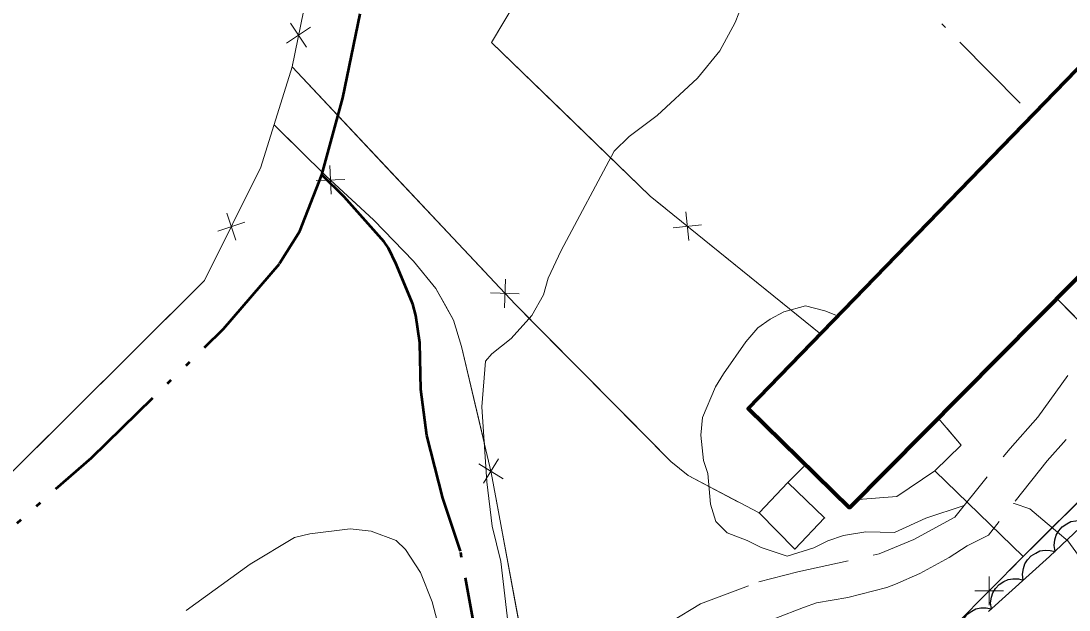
# Model space of a CAD drawing. Extents: x 386081 to 389416, y 5130568 to 5134082.
# Drawn here: x 388357.7 to 388431, y 5132419.4 to 5132460.6 of the extents above; entities that cross this region are included whole.
import ezdxf

# ---------------------------------------------------------------- set-up
doc = ezdxf.new("R2010")
doc.units = 0
doc.header["$LTSCALE"] = 1.2
for name, pattern in [('DASH_DOUBLE_DOT', [9.2, 5, -1.2, 0.3, -1.2, 0.3, -1.2]), ('DOT_DASHED', [7.7, 5, -1.2, 0.3, -1.2]), ('LONG_DASHED', [7.5, 6, -1.5]), ('MEDIUM_DASHED', [4.5, 3, -1.5])]:
    doc.linetypes.add(name, pattern=pattern)
for name, color, linetype, lineweight in [('19', 7, 'Continuous', 13), ('2', 7, 'Continuous', 13), ('31', 7, 'Continuous', 70), ('37', 7, 'Continuous', 13), ('4', 7, 'DASH_DOUBLE_DOT', 53), ('41', 7, 'DOT_DASHED', 25), ('44', 7, 'Continuous', 25)]:
    doc.layers.add(name, color=color, linetype=linetype, lineweight=lineweight)

msp = doc.modelspace()

# ---------------------------------------------------------------- linework, layer by layer
at = {"layer": '19', "linetype": 'MEDIUM_DASHED'}
for points in [[(388382.18, 5132397.15), (388384.17, 5132397.66), (388387.74, 5132399.07), (388390.17, 5132400.37), (388391.3, 5132401.11), (388392.18, 5132401.72), (388393.15, 5132402.71), (388394.87, 5132404.8), (388396.18, 5132407.42), (388396.9, 5132410), (388397.69, 5132412.15), (388398.11, 5132413.07), (388399.53, 5132414.97), (388401.79, 5132417.36), (388403.14, 5132418.58), (388405.2, 5132419.82), (388409.28, 5132421.37), (388412.01, 5132422.06), (388417.7, 5132423.33), (388420.12, 5132424.32), (388422.98, 5132425.9), (388426.85, 5132430.7), (388428.78, 5132432.88), (388432.38, 5132437.84)], [(388434.38, 5132435.34), (388429.43, 5132429.83), (388425.34, 5132424.62), (388423.86, 5132423.88), (388422.59, 5132423.08), (388420.53, 5132421.96), (388418.84, 5132421.21), (388418.23, 5132420.96), (388415.5, 5132420.27), (388413.32, 5132419.89), (388412.41, 5132419.57), (388410.48, 5132418.82)]]:
    msp.add_lwpolyline(points, dxfattribs=at)
at = {"layer": '2'}
for points in [[(388392.08, 5132415.58), (388391.26, 5132422.8), (388390.65, 5132425.26), (388390.27, 5132428.36), (388389.93, 5132433.61), (388390.18, 5132436.79), (388390.62, 5132437.32), (388391.97, 5132438.38), (388393.42, 5132439.99), (388394.24, 5132441.43), (388394.55, 5132442.61), (388395.47, 5132444.53), (388399.17, 5132451.49), (388400.22, 5132452.5), (388402.18, 5132453.98), (388405.01, 5132456.59), (388406.56, 5132458.51), (388407.63, 5132460.47), (388408.65, 5132463.12)], [(388423.63, 5132426.7), (388420.95, 5132425.82), (388418.77, 5132424.82), (388416.77, 5132424.87), (388415.2, 5132424.61), (388414.11, 5132424.23), (388413.14, 5132423.74), (388411.26, 5132423.17), (388409.44, 5132423.77), (388408.47, 5132424.25), (388407.08, 5132424.79), (388406.29, 5132425.58), (388405.92, 5132426.8), (388405.73, 5132428.94), (388405.43, 5132429.86), (388405.24, 5132431.63), (388405.36, 5132432.85), (388406.26, 5132435), (388406.81, 5132435.92), (388408.38, 5132438.14), (388409.22, 5132439.12), (388410.07, 5132439.74), (388411.04, 5132440.24), (388412.55, 5132440.67), (388413.89, 5132440.32), (388414.68, 5132440.02)], [(388429.44, 5132425.45), (388428.22, 5132426.48), (388427.13, 5132426.84), (388427.09, 5132426.85)], [(388369.25, 5132419.36), (388373.74, 5132422.61), (388376.84, 5132424.46), (388377.9, 5132424.73), (388380.72, 5132425.08), (388382.18, 5132424.9), (388383.93, 5132424.26), (388384.6, 5132423.63), (388385.63, 5132422.01), (388386.46, 5132419.96), (388387.03, 5132417.75)]]:
    msp.add_lwpolyline(points, dxfattribs=at)
at = {"layer": '2', "linetype": 'LONG_DASHED'}
msp.add_lwpolyline([(388429.44, 5132425.45), (388430.89, 5132424.24), (388432.11, 5132422.54), (388433.44, 5132420.96), (388434.54, 5132419.38), (388435.27, 5132417.67), (388435.39, 5132416.57), (388435.4, 5132412.41), (388436.99, 5132407.9), (388437.36, 5132406.07), (388437.61, 5132403.38), (388439.19, 5132399.6), (388440.41, 5132398.39), (388441.98, 5132396.57), (388443.08, 5132395.48), (388444.9, 5132394.15), (388446.23, 5132393.3), (388447.45, 5132390.87), (388449.51, 5132389.05), (388450.97, 5132387.6), (388452.79, 5132386.02), (388454.85, 5132384.69), (388456.54, 5132383.73), (388460.72, 5132382.29)], dxfattribs=at)
at = {"layer": '31'}
msp.add_lwpolyline([(388434.45, 5132460.22), (388441.88, 5132453.04), (388415.63, 5132426.55), (388408.53, 5132433.48)], close=True, dxfattribs=at)
at = {"layer": '31', "lineweight": 35}
msp.add_lwpolyline([(388411.32, 5132428.32), (388413.88, 5132425.84), (388411.81, 5132423.66), (388409.3, 5132426.19)], close=True, dxfattribs=at)
at = {"layer": '37'}
for p, q in [((388376.28, 5132459.04), (388377.95, 5132460.15)), ((388376.56, 5132460.43), (388377.67, 5132458.76)), ((388377.91, 5132450.86), (388375.4, 5132453.33)), ((388379.31, 5132450.47), (388379.39, 5132448.47)), ((388383.33, 5132450.28), (388390.17, 5132442.99)), ((388380.35, 5132449.5), (388378.35, 5132449.43)), ((388372.09, 5132447.15), (388372.73, 5132445.25)), ((388404.18, 5132447.23), (388404.39, 5132445.24)), ((388371.46, 5132445.88), (388373.36, 5132446.52)), ((388405.28, 5132446.34), (388403.29, 5132446.13)), ((388413.61, 5132438.68), (388405.84, 5132444.98)), ((388391.51, 5132440.53), (388391.57, 5132442.54)), ((388390.54, 5132441.57), (388392.54, 5132441.5)), ((388430.15, 5132441.16), (388437.14, 5132434.01)), ((388392.93, 5132440.09), (388399.96, 5132432.99)), ((388365.01, 5132436.93), (388357.92, 5132429.88)), ((388435.82, 5132431.17), (388428.75, 5132424.1)), ((388391.41, 5132428.58), (388389.71, 5132429.63)), ((388391.08, 5132429.96), (388390.03, 5132428.26)), ((388411.32, 5132428.32), (388412.44, 5132429.44)), ((388411.32, 5132428.32), (388412.44, 5132429.44)), ((388392.75, 5132417.31), (388390.93, 5132427.14)), ((388428.75, 5132424.1), (388427.77, 5132423.13)), ((388425.39, 5132421.73), (388425.39, 5132419.73)), ((388424.39, 5132420.73), (388426.39, 5132420.74))]:
    msp.add_line(p, q, dxfattribs=at)
for points in [[(388287.34, 5132289.38), (388248.74, 5132321.74), (388184.09, 5132375.18), (388160.13, 5132394.21), (388149.23, 5132403.94), (388193.58, 5132445.61), (388211.11, 5132462.57), (388223.86, 5132474.92), (388275.98, 5132526.57), (388290.69, 5132513.84), (388312.5, 5132495.69), (388330.93, 5132502.38), (388348.58, 5132490.76), (388363.91, 5132480.45), (388379.23, 5132469.92), (388376.66, 5132457.38), (388392.28, 5132440.75), (388403.14, 5132429.78), (388404.34, 5132428.8), (388409.3, 5132426.19)], [(388413.61, 5132438.68), (388401.69, 5132448.34), (388390.61, 5132459.09), (388403.16, 5132480.15)], [(388376.66, 5132457.38), (388374.48, 5132450.37), (388370.54, 5132442.44), (388347.04, 5132419.05), (388306.48, 5132389.15), (388304.05, 5132390.93), (388247.31, 5132434.54), (388211.11, 5132462.57)], [(388395.48, 5132454.37), (388390.61, 5132459.09), (388392.26, 5132461.86)], [(388376.66, 5132457.38), (388374.48, 5132450.37), (388373.3, 5132447.99)], [(388376.71, 5132457.64), (388376.66, 5132457.38), (388383.33, 5132450.28)], [(388402.73, 5132447.49), (388401.69, 5132448.34), (388395.48, 5132454.37)], [(388396.84, 5132393.68), (388395.51, 5132404.17), (388392.86, 5132416.73), (388390.58, 5132429.01), (388388.51, 5132437.82), (388387.95, 5132439.66), (388386.7, 5132441.87), (388385.15, 5132443.78), (388382.38, 5132446.66), (388379.03, 5132449.76), (388375.4, 5132453.33)], [(388387.4, 5132440.64), (388386.7, 5132441.87), (388385.15, 5132443.78), (388382.38, 5132446.66), (388380.82, 5132448.11)], [(388371.52, 5132444.41), (388370.54, 5132442.44), (388365.01, 5132436.93)], [(388430.15, 5132441.16), (388437.89, 5132433.24), (388427.77, 5132423.13)], [(388390.1, 5132431.05), (388388.51, 5132437.82), (388387.95, 5132439.66), (388387.4, 5132440.64)], [(388399.96, 5132432.99), (388403.14, 5132429.78), (388404.34, 5132428.8), (388407.82, 5132426.97)], [(388416.24, 5132427.13), (388418.94, 5132427.33), (388421.58, 5132429.13), (388423.43, 5132430.92), (388421.85, 5132432.78)], [(388416.24, 5132427.13), (388418.94, 5132427.33), (388421.58, 5132429.13), (388423.43, 5132430.92), (388422.44, 5132432.08)], [(388421.58, 5132429.13), (388427.77, 5132423.13), (388420.7, 5132416.01), (388407.19, 5132402.72), (388377.8, 5132376.98), (388363.33, 5132362.78), (388353.67, 5132354.17), (388350.69, 5132351.7), (388337.83, 5132337.18), (388333.32, 5132333.21), (388330.28, 5132330.08), (388326.39, 5132325.88), (388315.64, 5132315.66), (388287.34, 5132289.38), (388274.37, 5132276.61), (388241.34, 5132245.54), (388210.15, 5132215.49), (388182.78, 5132188.63), (388143.46, 5132150.83), (388146.1, 5132148.16), (388157.43, 5132137.11), (388188.82, 5132104.51), (388222.63, 5132137.63), (388247.55, 5132161.83)], [(388421.58, 5132429.13), (388427.77, 5132423.13), (388426.8, 5132422.15)]]:
    msp.add_lwpolyline(points, dxfattribs=at)
at = {"layer": '4'}
for points in [[(388217.46, 5132456.45), (388253.11, 5132427.86), (388277.07, 5132409.49), (388297.91, 5132393.3), (388303.47, 5132388.83), (388305.69, 5132387.5), (388307.43, 5132387.4), (388309.98, 5132388.76), (388351.88, 5132420.55), (388362.63, 5132430.05), (388371.87, 5132439.05), (388375.78, 5132443.62), (388377.21, 5132445.88), (388378.74, 5132449.82), (388380.2, 5132455.22), (388381.54, 5132461.7), (388382.21, 5132466.76), (388382, 5132473.82), (388384.55, 5132491.46), (388387.09, 5132496.86), (388389.3, 5132500.11), (388392.35, 5132502.25), (388396.24, 5132504.05), (388408.16, 5132509.9)], [(388386.32, 5132400.57), (388388.24, 5132405.4), (388389.56, 5132410.65), (388389.87, 5132415.75), (388388.43, 5132423.51), (388387.2, 5132427.22), (388386.08, 5132431.59), (388385.65, 5132434.82), (388385.58, 5132438.09), (388385.31, 5132439.99), (388385.09, 5132440.79), (388383.93, 5132443.59), (388383.39, 5132444.71), (388383.09, 5132445.15), (388380.31, 5132448.3), (388378.74, 5132449.82)]]:
    msp.add_lwpolyline(points, dxfattribs=at)
at = {"layer": '41'}
msp.add_lwpolyline([(388427.56, 5132454.84), (388416.92, 5132465.59), (388404.03, 5132478.03)], dxfattribs=at)
at = {"layer": '44', "linetype": 'DOT_DASHED', "lineweight": 13}
msp.add_lwpolyline([(388420.06, 5132414.05), (388425.34, 5132419.3), (388429.61, 5132423.13), (388433.99, 5132427.32)], dxfattribs=at)
at = {"layer": '44'}
for points in [[(388430, 5132423.5), (388429.93, 5132423.91), (388429.98, 5132424.31), (388430.06, 5132424.63), (388430.25, 5132424.93), (388430.49, 5132425.21), (388430.81, 5132425.43), (388431.09, 5132425.58), (388431.44, 5132425.64), (388431.81, 5132425.65), (388432.16, 5132425.57)], [(388427.77, 5132421.48), (388427.72, 5132421.9), (388427.78, 5132422.3), (388427.88, 5132422.62), (388428.07, 5132422.91), (388428.32, 5132423.18), (388428.65, 5132423.38), (388428.94, 5132423.53), (388429.29, 5132423.58), (388429.66, 5132423.57), (388430.01, 5132423.49)], [(388425.54, 5132419.48), (388425.48, 5132419.89), (388425.55, 5132420.3), (388425.64, 5132420.61), (388425.84, 5132420.91), (388426.09, 5132421.18), (388426.41, 5132421.38), (388426.71, 5132421.52), (388427.05, 5132421.58), (388427.43, 5132421.57), (388427.77, 5132421.48)], [(388423.4, 5132417.38), (388423.33, 5132417.79), (388423.37, 5132418.19), (388423.45, 5132418.51), (388423.63, 5132418.81), (388423.86, 5132419.1), (388424.18, 5132419.32), (388424.46, 5132419.48), (388424.81, 5132419.55), (388425.18, 5132419.56), (388425.53, 5132419.49)]]:
    msp.add_lwpolyline(points, dxfattribs=at)

doc.saveas('drawing.dxf')
